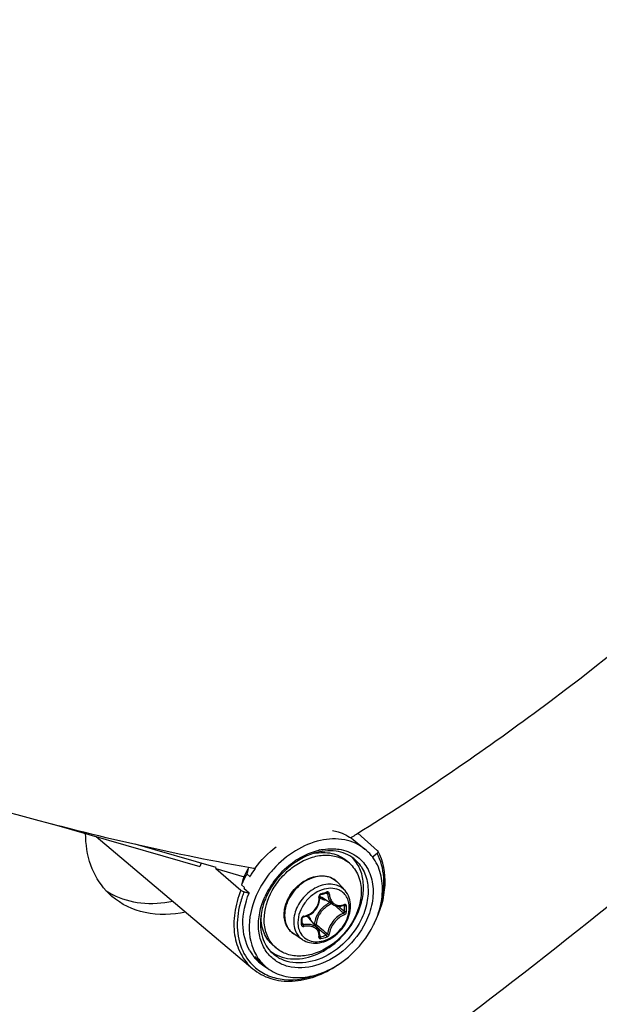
# Model space of a CAD drawing. Header units: millimetres. Extents: x 0 to 420, y 0 to 297.
# Tile 400 of 514: x 371.62 to 376.28, y 178.81 to 186.73. Entities that reach past the tile are written whole.
import ezdxf

# ---------------------------------------------------------------- set-up
doc = ezdxf.new("R2010")
doc.units = ezdxf.units.MM
doc.header["$LTSCALE"] = 23.1
doc.layers.get('0').update_dxf_attribs({"linetype": 'CONTINUOUS'})

msp = doc.modelspace()

# ---------------------------------------------------------------- linework, layer by layer
at = {"color": 7, "linetype": 'Continuous'}
for p, q in [((371.8789, 180.2623), (373.0701, 179.9184)), ((374.3275, 180.1792), (374.3398, 180.187)), ((374.3275, 180.1792), (374.3398, 180.1869)), ((374.4978, 180.0464), (374.3398, 180.187)), ((372.2352, 180.1594), (373.4946, 179.0975)), ((373.2008, 179.9114), (372.5505, 180.0992)), ((374.2804, 180.1499), (374.2883, 180.1548)), ((374.2805, 180.1498), (374.2883, 180.1547)), ((374.3002, 180.1357), (374.3954, 180.0596)), ((374.4927, 180.0248), (374.4575, 179.9943)), ((373.8523, 179.9761), (373.8533, 179.9768)), ((373.8527, 179.9749), (373.8538, 179.9756)), ((374.2707, 179.945), (374.2457, 179.9667)), ((373.1971, 179.9025), (373.2008, 179.9114)), ((373.1971, 179.9025), (373.4243, 179.8369)), ((373.1971, 179.9025), (373.3998, 179.7285)), ((373.4482, 179.8601), (373.4718, 179.8391)), ((373.4584, 179.9024), (373.455, 179.8885)), ((373.4592, 179.9044), (373.4584, 179.9024)), ((373.5134, 179.9038), (373.5141, 179.9048)), ((373.5137, 179.9036), (373.5145, 179.9046)), ((373.4049, 179.7726), (373.4285, 179.7516)), ((373.4151, 179.8149), (373.4154, 179.8159)), ((373.4718, 179.8391), (373.4724, 179.8401)), ((374.2356, 179.7251), (374.1802, 179.7876)), ((373.4291, 179.7427), (373.4218, 179.7422)), ((373.4647, 179.704), (373.4218, 179.7422)), ((373.4247, 179.7156), (373.4647, 179.704)), ((374.0405, 179.6938), (374.0554, 179.6979)), ((374.0847, 179.7065), (374.0959, 179.7005)), ((374.1417, 179.6113), (374.0488, 179.6689)), ((374.2293, 179.6089), (374.2284, 179.6082)), ((374.182, 179.5989), (374.1843, 179.597)), ((374.2255, 179.6071), (374.2325, 179.6034)), ((374.2284, 179.6082), (374.2297, 179.6087)), ((374.2297, 179.6087), (374.2303, 179.6087)), ((373.8923, 179.4842), (373.8922, 179.5029)), ((373.8922, 179.4556), (373.8923, 179.4791)), ((373.8923, 179.4791), (373.8923, 179.4842)), ((373.8923, 179.4625), (373.9016, 179.4501)), ((374.0138, 179.4225), (373.9438, 179.5059)), ((373.9908, 179.4552), (373.9872, 179.4542)), ((373.8942, 179.3309), (373.8244, 179.3767)), ((374.0005, 179.4384), (374.0161, 179.4251)), ((374.0161, 179.4251), (374.0339, 179.4101)), ((374.0317, 179.3543), (374.0326, 179.3534)), ((374.0324, 179.3613), (374.0384, 179.3531)), ((374.0324, 179.3613), (374.0351, 179.3576)), ((374.0326, 179.3534), (374.0335, 179.3529)), ((373.6815, 179.2647), (373.6565, 179.2864)), ((373.511, 179.1952), (373.586, 179.1249))]:
    msp.add_line(p, q, dxfattribs=at)
for points in [[(374.0326, 179.6707), (374.0317, 179.6812), (374.0318, 179.6826), (374.032, 179.6842), (374.0325, 179.6857), (374.0331, 179.6872), (374.034, 179.6887), (374.035, 179.69), (374.0361, 179.6912), (374.0373, 179.6922), (374.0386, 179.693), (374.04, 179.6936), (374.0405, 179.6938)], [(374.0554, 179.6979), (374.0642, 179.7005), (374.073, 179.703), (374.0879, 179.7074)], [(374.0879, 179.7074), (374.0885, 179.7076), (374.0895, 179.7077), (374.0904, 179.7077), (374.0912, 179.7074), (374.0915, 179.7073)], [(373.903, 179.5143), (373.9127, 179.5162), (373.9253, 179.5197), (373.9377, 179.5243), (373.9497, 179.53), (373.9612, 179.5368), (373.9721, 179.5445), (373.9823, 179.5532), (373.9918, 179.5627), (374.0005, 179.5729), (374.0082, 179.5838), (374.015, 179.5952), (374.0207, 179.6072), (374.0254, 179.6195), (374.0289, 179.6321), (374.0313, 179.6449), (374.0325, 179.6578), (374.0326, 179.6707)], [(374.1416, 179.6114), (374.1453, 179.6092), (374.1537, 179.6051), (374.1626, 179.6021), (374.1718, 179.6), (374.1813, 179.5989)], [(374.1813, 179.5989), (374.1911, 179.5989), (374.201, 179.6), (374.211, 179.6021), (374.221, 179.6052), (374.2284, 179.6082)], [(373.8922, 179.5029), (373.8922, 179.5037), (373.8925, 179.505), (373.893, 179.5064), (373.8937, 179.5078), (373.8946, 179.5091), (373.8957, 179.5104), (373.8969, 179.5115), (373.8983, 179.5124), (373.8997, 179.5132), (373.9011, 179.5138), (373.9026, 179.5142), (373.903, 179.5143)], [(373.8929, 179.4532), (373.8926, 179.4537), (373.8923, 179.4544), (373.8922, 179.4552), (373.8922, 179.4556)], [(374.0271, 179.4), (374.0233, 179.4084), (374.0186, 179.4162), (374.0139, 179.4224)], [(374.0317, 179.3551), (374.0325, 179.3623), (374.0327, 179.3722), (374.0318, 179.3818), (374.0299, 179.3911), (374.0271, 179.4)], [(374.0317, 179.3542), (374.0317, 179.3542), (374.0317, 179.3541), (374.0317, 179.3542), (374.0317, 179.3546), (374.0317, 179.3551)]]:
    msp.add_lwpolyline(points, dxfattribs=at)
for centre, radius, start, end in [((362.2909, 199.361), 22.6455, 301.99143, 302.10835), ((374.1394, 179.567), 0.4964, 102.35584, 103.39317), ((374.4922, 180.0401), 0.00851, 28.56373, 48.41066), ((373.8326, 179.6838), 0.7977, 160.76971, 162.89348), ((374.2003, 179.4237), 0.6529, 122.20852, 124.48306), ((374.1043, 179.7528), 0.2542, 49.1138, 56.51182), ((374.093, 179.7905), 0.2832, 42.60205, 45.66151), ((374.0921, 179.7897), 0.2844, 41.99938, 42.60345), ((374.1059, 179.4803), 0.7594, 149.99258, 157.36295), ((373.9881, 179.5876), 0.6165, 149.08064, 157.71362), ((373.9905, 179.5844), 0.6199, 149.14201, 156.08799), ((386.0552, 176.8546), 12.9603, 166.462, 166.59096), ((376.263, 195.7569), 16.0889, 259.97047, 260.16442), ((374.1646, 179.4395), 0.7998, 144.50987, 149.93806), ((374.2246, 179.3887), 0.6952, 138.04167, 152.84659), ((374.273, 179.3478), 0.8235, 138.07399, 138.89063), ((384.6175, 177.101), 11.5265, 166.38196, 166.59805), ((373.9652, 179.5961), 0.592, 156.12221, 158.30748), ((373.968, 179.5964), 0.5945, 157.76332, 158.33907), ((374.065, 179.6855), 0.1539, 50.53518, 52.38989), ((374.0652, 179.6857), 0.1537, 47.20358, 50.53486), ((374.0646, 179.6852), 0.1545, 41.53019, 47.1948), ((372.7331, 180.1057), 0.5648, 222.42086, 229.09623), ((372.6381, 180.2003), 0.5743, 235.90816, 242.20522), ((374.0986, 179.4727), 0.7258, 157.40111, 158.29077), ((374.1807, 179.412), 0.6454, 154.36202, 155.96415), ((374.1837, 179.4106), 0.6488, 153.67762, 154.36295), ((374.1866, 179.4092), 0.652, 153.18809, 153.67746), ((374.19, 179.4075), 0.6558, 152.91998, 153.18831), ((373.5105, 181.6333), 2.0045, 285.39308, 286.80749), ((374.1313, 179.502), 0.2433, 109.0389, 109.22932), ((374.0961, 179.7452), 0.0898, 224.14979, 225.13489), ((374.0963, 179.7455), 0.0901, 225.16768, 238.19258), ((374.1973, 179.4435), 0.202, 114.0645, 126.40526), ((374.1869, 179.7116), 0.1071, 290.31697, 292.26307), ((374.1857, 179.7146), 0.1103, 292.2624, 294.07545), ((374.0425, 179.4596), 0.4871, 171.30439, 173.56664), ((373.959, 179.5139), 0.3976, 177.20614, 179.9888), ((374.211, 179.4256), 0.2113, 135.09832, 148.10442), ((366.0447, 170.0372), 12.5417, 49.56104, 49.72441), ((366.7798, 170.8986), 11.4092, 49.26308, 49.56466), ((366.2012, 170.1006), 12.4061, 49.65654, 49.94798), ((372.7673, 179.5796), 1.4654, 0.00233, 0.92882), ((372.8159, 179.5796), 1.4168, 359.05537, 0.00295), ((372.769, 179.5787), 1.4783, 0.0024, 0.92888), ((372.8181, 179.5787), 1.4292, 359.05547, 0.00301), ((373.968, 179.4515), 0.5981, 178.6055, 179.44374), ((371.745, 179.4743), 2.1407, 0.00233, 0.64253), ((371.825, 179.4743), 2.0607, 359.34524, 0.00194), ((373.8895, 179.4556), 0.00271, 351.60329, 359.32144), ((373.9084, 179.4985), 0.0216, 99.06376, 106.76369), ((373.8748, 179.4479), 0.0902, 40.02572, 53.88647), ((373.8596, 179.4475), 0.1114, 16.50857, 23.3442), ((381.6567, 188.5394), 11.8794, 229.89404, 230.16205), ((373.7835, 179.7866), 0.7604, 333.67678, 335.00519), ((381.1468, 187.8317), 11.0235, 229.81565, 230.16603), ((380.7083, 187.4022), 10.3986, 230.16047, 230.51372), ((373.6636, 180.7402), 1.4368, 285.12112, 287.07727), ((373.6642, 180.7383), 1.4495, 285.13021, 287.08635), ((373.7941, 179.4258), 0.3721, 209.71234, 215.63148), ((373.809, 179.4626), 0.2831, 232.5931, 236.29001), ((373.848, 179.4569), 0.2543, 221.70798, 229.09647), ((373.785, 179.4194), 0.361, 215.64613, 220.82925), ((373.7802, 179.4152), 0.3546, 220.83361, 226.83165), ((373.836, 179.3886), 0.3635, 210.78962, 217.89205), ((373.7785, 179.4136), 0.3523, 226.84134, 227.68033), ((373.7795, 179.4148), 0.3538, 227.69256, 236.22688), ((373.8272, 179.3818), 0.3524, 217.90614, 226.79837), ((373.6729, 179.3484), 0.2319, 241.72631, 243.02772), ((373.7643, 179.3968), 0.3828, 228.01862, 229.59439), ((373.7805, 179.4162), 0.3555, 236.22655, 236.60178), ((373.783, 179.4202), 0.3603, 236.61556, 242.2743)]:
    msp.add_arc(centre, radius, start, end, dxfattribs=at)
for points, knots in [([(371.4392, 172.373), (373.0217, 173.2236), (379.2626, 177.0658), (384.6257, 182.3015), (387.9314, 186.7271)], [0, 0, 0, 0, 0.245426, 1, 1, 1, 1]), ([(374.3398, 180.1869), (374.823, 180.4906), (376.6831, 181.7598), (378.3574, 183.3066), (379.4409, 184.5915)], [0, 0, 0, 0, 0.253487, 1, 1, 1, 1]), ([(353.4105, 169.9695), (355.4863, 170.1117), (359.7227, 170.8215), (365.9259, 172.9975), (371.9491, 176.234), (375.6786, 179.0011), (377.4628, 180.5256)], [0, 0, 0, 0, 0.23396, 0.479862, 0.736111, 1, 1, 1, 1]), ([(370.828, 180.5538), (371.064, 180.4839), (371.933, 180.2369), (372.8138, 180.0283), (373.4611, 179.9139)], [0, 0, 0, 0, 0.272471, 1, 1, 1, 1]), ([(372.3161, 179.7247), (372.2625, 179.7834), (372.1768, 179.9307), (372.152, 180.0977), (372.1519, 180.1835)], [0, 0, 0, 0, 0.481016, 1, 1, 1, 1]), ([(374.1352, 180.2092), (374.1506, 180.2065), (374.2095, 180.1923), (374.265, 180.1638), (374.3002, 180.1357)], [0, 0, 0, 0, 0.25741, 1, 1, 1, 1]), ([(374.3954, 180.0596), (374.349, 180.0967), (374.2294, 180.1487), (374.0277, 180.1385), (373.8274, 180.053), (373.7117, 179.9552), (373.6603, 179.898)], [0, 0, 0, 0, 0.217034, 0.455012, 0.718891, 1, 1, 1, 1]), ([(373.5864, 179.4924), (373.5864, 179.5729), (373.6249, 179.698), (373.7224, 179.8345), (373.8183, 179.9216), (373.9272, 179.9829), (374.041, 180.0135), (374.1509, 180.01), (374.2167, 179.9833), (374.2446, 179.9649)], [0, 0, 0, 0, 0.254142, 0.391, 0.527564, 0.659013, 0.781772, 0.894694, 1, 1, 1, 1]), ([(373.9879, 180.026), (373.9088, 180.002), (373.7585, 179.9128), (373.6524, 179.7754), (373.6141, 179.698)], [0, 0, 0, 0, 0.488908, 1, 1, 1, 1]), ([(373.8533, 179.9768), (373.8669, 179.9853), (373.9208, 180.0164), (373.9795, 180.0392), (374.0244, 180.0499)], [0, 0, 0, 0, 0.258203, 1, 1, 1, 1]), ([(374.3065, 179.9824), (374.2661, 180.0146), (374.1576, 180.0575), (374.0442, 180.0431), (373.9879, 180.026)], [0, 0, 0, 0, 0.467902, 1, 1, 1, 1]), ([(373.9879, 180.0251), (374.0343, 180.0341), (374.1063, 180.0353), (374.1927, 180.0051), (374.2295, 179.9808), (374.2457, 179.9667)], [0, 0, 0, 0, 0.520291, 0.763324, 1, 1, 1, 1]), ([(374.0331, 180.0519), (374.0419, 180.0538), (374.0763, 180.0604), (374.1114, 180.0631), (374.1374, 180.0625)], [0, 0, 0, 0, 0.256535, 1, 1, 1, 1]), ([(374.1374, 180.0625), (374.1543, 180.0621), (374.2191, 180.0568), (374.2826, 180.0331), (374.3222, 180.0061)], [0, 0, 0, 0, 0.261575, 1, 1, 1, 1]), ([(374.3222, 180.0061), (374.3585, 179.9813), (374.4221, 179.9125), (374.4667, 179.7747), (374.4601, 179.6196), (374.4246, 179.5178), (374.4, 179.4681)], [0, 0, 0, 0, 0.223214, 0.459267, 0.718396, 1, 1, 1, 1]), ([(374.4727, 179.4653), (374.498, 179.5197), (374.5347, 179.6308), (374.542, 179.7995), (374.4975, 179.9506), (374.4329, 180.0297), (374.3954, 180.0596)], [0, 0, 0, 0, 0.280131, 0.539077, 0.776241, 1, 1, 1, 1]), ([(374.4726, 179.4653), (374.5205, 179.5594), (374.5809, 179.7551), (374.5442, 179.9622), (374.4997, 180.0441)], [0, 0, 0, 0, 0.531053, 1, 1, 1, 1]), ([(374.4997, 180.0441), (374.502, 180.0398), (374.4992, 180.0312), (374.4943, 180.0262), (374.4927, 180.0248)], [0, 0, 0, 0, 0.696412, 1, 1, 1, 1]), ([(374.5224, 179.6127), (374.5423, 179.6837), (374.5608, 179.8258), (374.5243, 179.9663), (374.4927, 180.0248)], [0, 0, 0, 0, 0.526031, 1, 1, 1, 1]), ([(374.2707, 179.945), (374.2859, 179.9319), (374.3136, 179.9014), (374.3546, 179.8269), (374.3658, 179.7612), (374.3658, 179.7174)], [0, 0, 0, 0, 0.238021, 0.481682, 1, 1, 1, 1]), ([(374.3262, 179.5183), (374.3462, 179.5589), (374.3767, 179.6419), (374.3897, 179.7692), (374.3674, 179.8865), (374.3278, 179.9529), (374.3034, 179.98)], [0, 0, 0, 0, 0.278014, 0.537515, 0.77657, 1, 1, 1, 1]), ([(374.3065, 179.9824), (374.3376, 179.9575), (374.391, 179.8914), (374.4264, 179.7649), (374.4178, 179.6243), (374.3852, 179.5322), (374.3629, 179.4873)], [0, 0, 0, 0, 0.222971, 0.459982, 0.719377, 1, 1, 1, 1]), ([(373.6525, 179.8892), (373.641, 179.8761), (373.5972, 179.8225), (373.5601, 179.7634), (373.5372, 179.717)], [0, 0, 0, 0, 0.252116, 1, 1, 1, 1]), ([(374.1589, 179.8075), (374.1427, 179.82), (374.1033, 179.8392), (374.0358, 179.8446), (373.9651, 179.8281), (373.897, 179.7919), (373.8366, 179.739), (373.775, 179.655), (373.7505, 179.5773), (373.7505, 179.5272)], [0, 0, 0, 0, 0.104897, 0.216899, 0.338904, 0.47012, 0.607003, 0.744549, 1, 1, 1, 1]), ([(373.7552, 179.5977), (373.7678, 179.6474), (373.8189, 179.741), (373.9042, 179.805), (373.9516, 179.8245)], [0, 0, 0, 0, 0.499995, 1, 1, 1, 1]), ([(374.1661, 179.7693), (374.1485, 179.7747), (374.1098, 179.7797), (374.0502, 179.7703), (373.9911, 179.7454), (373.9176, 179.6939), (373.8476, 179.6054), (373.8232, 179.5175), (373.8232, 179.4752)], [0, 0, 0, 0, 0.108641, 0.225762, 0.35139, 0.483442, 0.751147, 1, 1, 1, 1]), ([(373.9516, 179.8245), (373.9722, 179.833), (374.0141, 179.845), (374.0779, 179.8454), (374.136, 179.8268), (374.1675, 179.802), (374.1802, 179.7876)], [0, 0, 0, 0, 0.270574, 0.524505, 0.765155, 1, 1, 1, 1]), ([(374.2356, 179.7251), (374.2265, 179.7354), (374.2051, 179.7536), (374.1795, 179.7652), (374.1661, 179.7693)], [0, 0, 0, 0, 0.49562, 1, 1, 1, 1]), ([(372.8523, 179.6389), (372.7688, 179.6211), (372.602, 179.6089), (372.44, 179.6556), (372.3703, 179.6923)], [0, 0, 0, 0, 0.520269, 1, 1, 1, 1]), ([(373.3998, 179.7285), (373.3757, 179.6701), (373.3419, 179.5518), (373.3393, 179.3739), (373.3884, 179.2148), (373.4556, 179.1304), (373.4946, 179.0975)], [0, 0, 0, 0, 0.278742, 0.537009, 0.774893, 1, 1, 1, 1]), ([(373.4247, 179.7156), (373.4198, 179.7034), (373.4014, 179.6553), (373.3878, 179.6054), (373.3808, 179.5677)], [0, 0, 0, 0, 0.254945, 1, 1, 1, 1]), ([(373.4247, 179.7156), (373.4177, 179.7176), (373.4091, 179.7218), (373.4013, 179.7271), (373.3998, 179.7285)], [0, 0, 0, 0, 0.780934, 1, 1, 1, 1]), ([(373.4709, 179.2413), (373.4341, 179.3058), (373.3973, 179.4677), (373.4333, 179.6261), (373.4647, 179.704)], [0, 0, 0, 0, 0.469017, 1, 1, 1, 1]), ([(373.5372, 179.717), (373.4953, 179.6324), (373.4437, 179.4573), (373.4815, 179.2733), (373.5237, 179.2025)], [0, 0, 0, 0, 0.534142, 1, 1, 1, 1]), ([(373.6141, 179.698), (373.6075, 179.6846), (373.5837, 179.6319), (373.5675, 179.5756), (373.561, 179.5332)], [0, 0, 0, 0, 0.257438, 1, 1, 1, 1]), ([(374.3658, 179.7174), (374.3658, 179.6333), (374.324, 179.5029), (374.2191, 179.363), (374.1168, 179.2758), (374.0018, 179.2175), (373.8833, 179.1934), (373.7713, 179.2068), (373.7075, 179.2422), (373.6815, 179.2647)], [0, 0, 0, 0, 0.256473, 0.394543, 0.531644, 0.662632, 0.784011, 0.89531, 1, 1, 1, 1]), ([(374.0512, 179.7317), (374.0242, 179.7223), (373.9723, 179.6932), (373.8917, 179.6118), (373.8571, 179.5254), (373.8571, 179.4696)], [0, 0, 0, 0, 0.249772, 0.51087, 1, 1, 1, 1]), ([(374.0426, 179.7007), (374.0376, 179.6993), (374.0288, 179.6924), (374.0258, 179.6815), (374.0264, 179.6764)], [0, 0, 0, 0, 0.497141, 1, 1, 1, 1]), ([(374.0426, 179.7007), (374.0426, 179.6998), (374.0427, 179.6975), (374.0421, 179.6942), (374.0405, 179.6938)], [0, 0, 0, 0, 0.348, 1, 1, 1, 1]), ([(374.185, 179.7312), (374.1653, 179.7398), (374.1195, 179.7484), (374.0743, 179.7397), (374.0519, 179.7319)], [0, 0, 0, 0, 0.475924, 1, 1, 1, 1]), ([(374.0901, 179.7144), (374.0902, 179.7135), (374.0903, 179.7112), (374.0895, 179.7079), (374.0879, 179.7074)], [0, 0, 0, 0, 0.339767, 1, 1, 1, 1]), ([(374.1092, 179.7003), (374.109, 179.7048), (374.1057, 179.712), (374.097, 179.7155), (374.0923, 179.7151), (374.0901, 179.7144)], [0, 0, 0, 0, 0.502703, 0.74499, 1, 1, 1, 1]), ([(374.0959, 179.7005), (374.0958, 179.7012), (374.0952, 179.7039), (374.0933, 179.7063), (374.0915, 179.7073)], [0, 0, 0, 0, 0.264576, 1, 1, 1, 1]), ([(374.0959, 179.7005), (374.0968, 179.6822), (374.1044, 179.6476), (374.1279, 179.6199), (374.1416, 179.6114)], [0, 0, 0, 0, 0.531229, 1, 1, 1, 1]), ([(374.1092, 179.7003), (374.1069, 179.6996), (374.1024, 179.6992), (374.0978, 179.6996), (374.0959, 179.7005)], [0, 0, 0, 0, 0.5364, 1, 1, 1, 1]), ([(374.1092, 179.7003), (374.11, 179.6879), (374.1143, 179.6641), (374.1306, 179.6332), (374.1558, 179.6118), (374.1765, 179.6061), (374.1868, 179.6054)], [0, 0, 0, 0, 0.279104, 0.533854, 0.769255, 1, 1, 1, 1]), ([(374.27, 179.5888), (374.27, 179.6044), (374.2666, 179.6348), (374.2497, 179.6766), (374.2222, 179.7102), (374.1979, 179.7255), (374.185, 179.7312)], [0, 0, 0, 0, 0.267263, 0.518158, 0.759229, 1, 1, 1, 1]), ([(374.2799, 179.5999), (374.2799, 179.623), (374.2732, 179.6684), (374.2502, 179.7086), (374.2356, 179.7251)], [0, 0, 0, 0, 0.512429, 1, 1, 1, 1]), ([(372.9545, 179.5527), (372.8485, 179.5299), (372.6346, 179.5211), (372.4379, 179.6141), (372.3632, 179.6788)], [0, 0, 0, 0, 0.523161, 1, 1, 1, 1]), ([(373.6293, 179.204), (373.604, 179.2314), (373.5621, 179.2983), (373.5257, 179.462), (373.5552, 179.5942), (373.5912, 179.6749)], [0, 0, 0, 0, 0.225412, 0.465481, 1, 1, 1, 1]), ([(373.905, 179.5199), (373.9227, 179.5227), (373.9578, 179.5358), (373.9994, 179.573), (374.025, 179.6222), (374.0285, 179.659), (374.0264, 179.6764)], [0, 0, 0, 0, 0.24849, 0.504031, 0.757203, 1, 1, 1, 1]), ([(374.0264, 179.6763), (374.0278, 179.6768), (374.03, 179.6775), (374.0319, 179.6796), (374.0318, 179.6805)], [0, 0, 0, 0, 0.63264, 1, 1, 1, 1]), ([(374.0325, 179.6688), (374.0358, 179.6664), (374.0498, 179.6574), (374.066, 179.6522), (374.0784, 179.6504)], [0, 0, 0, 0, 0.245283, 1, 1, 1, 1]), ([(374.1289, 179.6193), (374.1227, 179.617), (374.098, 179.6058), (374.0758, 179.5892), (374.0614, 179.5747)], [0, 0, 0, 0, 0.242416, 1, 1, 1, 1]), ([(374.1868, 179.6054), (374.1898, 179.6052), (374.2025, 179.6051), (374.2151, 179.6079), (374.2241, 179.6112)], [0, 0, 0, 0, 0.242499, 1, 1, 1, 1]), ([(374.2307, 179.6139), (374.2307, 179.6134), (374.2307, 179.6116), (374.2302, 179.6097), (374.2293, 179.6089)], [0, 0, 0, 0, 0.296838, 1, 1, 1, 1]), ([(374.2471, 179.6027), (374.2471, 179.6067), (374.2447, 179.6134), (374.2366, 179.6158), (374.2326, 179.6147), (374.2307, 179.6139)], [0, 0, 0, 0, 0.500392, 0.734456, 1, 1, 1, 1]), ([(373.7469, 179.5329), (373.7469, 179.5382), (373.7476, 179.56), (373.7511, 179.5817), (373.7552, 179.5977)], [0, 0, 0, 0, 0.244438, 1, 1, 1, 1]), ([(373.8244, 179.3767), (373.8123, 179.3847), (373.7898, 179.4043), (373.7562, 179.455), (373.7469, 179.502), (373.7469, 179.5329)], [0, 0, 0, 0, 0.241984, 0.486768, 1, 1, 1, 1]), ([(373.881, 179.38), (373.8915, 179.3632), (373.9204, 179.3335), (373.9805, 179.3119), (374.0482, 179.315), (374.1163, 179.3409), (374.1785, 179.3864), (374.2434, 179.4641), (374.27, 179.5399), (374.27, 179.5888)], [0, 0, 0, 0, 0.105488, 0.213714, 0.331476, 0.460622, 0.598286, 0.738716, 1, 1, 1, 1]), ([(373.8942, 179.3309), (373.9113, 179.3196), (373.9511, 179.3033), (374.0167, 179.3006), (374.0835, 179.3179), (374.1466, 179.3528), (374.2017, 179.4025), (374.258, 179.481), (374.2799, 179.5532), (374.2799, 179.5999)], [0, 0, 0, 0, 0.11076, 0.226584, 0.349536, 0.479279, 0.613227, 0.747471, 1, 1, 1, 1]), ([(374.0316, 179.5372), (374.0276, 179.5306), (374.0134, 179.5047), (374.0051, 179.4752), (374.0039, 179.4534)], [0, 0, 0, 0, 0.261592, 1, 1, 1, 1]), ([(374.0773, 179.6061), (374.0694, 179.6003), (374.0395, 179.5749), (374.0162, 179.5415), (374.0049, 179.5145)], [0, 0, 0, 0, 0.251119, 1, 1, 1, 1]), ([(374.2253, 179.5435), (374.2086, 179.5374), (374.1759, 179.5181), (374.1358, 179.4775), (374.1068, 179.4294), (374.0969, 179.3937), (374.0959, 179.3768)], [0, 0, 0, 0, 0.24174, 0.507568, 0.769195, 1, 1, 1, 1]), ([(374.2306, 179.531), (374.2151, 179.5251), (374.1846, 179.5068), (374.1471, 179.4687), (374.1198, 179.4236), (374.1104, 179.3903), (374.1092, 179.3745)], [0, 0, 0, 0, 0.241461, 0.507728, 0.769702, 1, 1, 1, 1]), ([(374.2253, 179.5435), (374.2263, 179.544), (374.2304, 179.547), (374.2327, 179.5524), (374.2325, 179.5562)], [0, 0, 0, 0, 0.233629, 1, 1, 1, 1]), ([(374.2307, 179.531), (374.2309, 179.5346), (374.2293, 179.5394), (374.2261, 179.5429), (374.2253, 179.5435)], [0, 0, 0, 0, 0.766459, 1, 1, 1, 1]), ([(374.2325, 179.6034), (374.2326, 179.6039), (374.2325, 179.6059), (374.2314, 179.608), (374.2302, 179.6087)], [0, 0, 0, 0, 0.295427, 1, 1, 1, 1]), ([(374.2306, 179.531), (374.2329, 179.5319), (374.2415, 179.5373), (374.247, 179.5475), (374.2471, 179.5552)], [0, 0, 0, 0, 0.2401, 1, 1, 1, 1]), ([(374.2471, 179.6027), (374.2447, 179.6017), (374.2397, 179.6011), (374.2345, 179.602), (374.2325, 179.6034)], [0, 0, 0, 0, 0.520163, 1, 1, 1, 1]), ([(374.2471, 179.5552), (374.2447, 179.5541), (374.2396, 179.5536), (374.2345, 179.5548), (374.2325, 179.5562)], [0, 0, 0, 0, 0.516682, 1, 1, 1, 1]), ([(373.3699, 179.4573), (373.3693, 179.3913), (373.3892, 179.2624), (373.463, 179.1529), (373.5082, 179.1122)], [0, 0, 0, 0, 0.520323, 1, 1, 1, 1]), ([(373.5584, 179.5141), (373.5523, 179.4592), (373.558, 179.3517), (373.6139, 179.2575), (373.6497, 179.224)], [0, 0, 0, 0, 0.529954, 1, 1, 1, 1]), ([(373.6565, 179.2864), (373.6413, 179.2995), (373.6137, 179.33), (373.5726, 179.4045), (373.5614, 179.4702), (373.5614, 179.514)], [0, 0, 0, 0, 0.238021, 0.481682, 1, 1, 1, 1]), ([(373.6582, 179.2877), (373.6347, 179.3141), (373.5972, 179.3799), (373.5864, 179.4542), (373.5864, 179.4924)], [0, 0, 0, 0, 0.481107, 1, 1, 1, 1]), ([(374.4, 179.4681), (374.3615, 179.3901), (374.2547, 179.2506), (374.0422, 179.1174), (373.8418, 179.092), (373.7059, 179.1381), (373.6517, 179.1799), (373.6293, 179.204)], [0, 0, 0, 0, 0.278581, 0.547647, 0.785737, 0.894485, 1, 1, 1, 1]), ([(374.3629, 179.4873), (374.3275, 179.4156), (374.2299, 179.2869), (374.0358, 179.1614), (373.8521, 179.1323), (373.7243, 179.1681), (373.6718, 179.2032), (373.6497, 179.224)], [0, 0, 0, 0, 0.277344, 0.546146, 0.78549, 0.894711, 1, 1, 1, 1]), ([(373.6519, 179.2271), (373.7003, 179.1948), (373.8273, 179.1595), (374.0246, 179.2067), (374.2035, 179.3301), (374.2931, 179.4515), (374.3262, 179.5183)], [0, 0, 0, 0, 0.214357, 0.456917, 0.725312, 1, 1, 1, 1]), ([(373.7505, 179.5272), (373.7505, 179.4972), (373.7593, 179.4518), (373.7915, 179.403), (373.8129, 179.3843), (373.8244, 179.3767)], [0, 0, 0, 0, 0.517982, 0.760912, 1, 1, 1, 1]), ([(373.8232, 179.4752), (373.8232, 179.4679), (373.8246, 179.4401), (373.8316, 179.4123), (373.8404, 179.3937)], [0, 0, 0, 0, 0.261199, 1, 1, 1, 1]), ([(373.8571, 179.4696), (373.8571, 179.4534), (373.8607, 179.422), (373.873, 179.3928), (373.881, 179.38)], [0, 0, 0, 0, 0.516185, 1, 1, 1, 1]), ([(373.9021, 179.5192), (373.8975, 179.5178), (373.8893, 179.5123), (373.8855, 179.5028), (373.8855, 179.4983)], [0, 0, 0, 0, 0.515676, 1, 1, 1, 1]), ([(373.8855, 179.4983), (373.8865, 179.4985), (373.889, 179.4991), (373.8922, 179.5011), (373.8922, 179.5029)], [0, 0, 0, 0, 0.335626, 1, 1, 1, 1]), ([(373.8855, 179.4508), (373.8864, 179.4509), (373.889, 179.4515), (373.8919, 179.4534), (373.8922, 179.4552)], [0, 0, 0, 0, 0.321323, 1, 1, 1, 1]), ([(373.8855, 179.4508), (373.8855, 179.4486), (373.8864, 179.4441), (373.8926, 179.4369), (373.9004, 179.436), (373.905, 179.437)], [0, 0, 0, 0, 0.245151, 0.483798, 1, 1, 1, 1]), ([(373.8929, 179.4532), (373.8938, 179.452), (373.8966, 179.45), (373.8999, 179.4498), (373.9016, 179.4501)], [0, 0, 0, 0, 0.481798, 1, 1, 1, 1]), ([(374.0138, 179.4225), (374.0081, 179.4294), (373.9934, 179.4415), (373.9658, 179.4521), (373.9343, 179.4553), (373.9126, 179.4525), (373.9016, 179.4501)], [0, 0, 0, 0, 0.222882, 0.461558, 0.720944, 1, 1, 1, 1]), ([(373.905, 179.5199), (373.905, 179.5185), (373.9049, 179.5166), (373.9037, 179.5144), (373.903, 179.5143)], [0, 0, 0, 0, 0.650306, 1, 1, 1, 1]), ([(373.9618, 179.4916), (373.9605, 179.4948), (373.9545, 179.507), (373.9461, 179.5179), (373.9387, 179.5248)], [0, 0, 0, 0, 0.255247, 1, 1, 1, 1]), ([(374.0049, 179.5145), (374.0028, 179.5096), (373.9957, 179.4905), (373.9916, 179.4703), (373.9908, 179.4552)], [0, 0, 0, 0, 0.258896, 1, 1, 1, 1]), ([(373.9908, 179.4553), (373.9931, 179.4558), (373.9977, 179.4559), (374.0022, 179.4546), (374.0039, 179.4534)], [0, 0, 0, 0, 0.526419, 1, 1, 1, 1]), ([(373.9908, 179.4553), (373.9908, 179.4547), (373.991, 179.4523), (373.9915, 179.45), (373.9921, 179.4483)], [0, 0, 0, 0, 0.234277, 1, 1, 1, 1]), ([(373.9964, 179.4432), (373.9993, 179.4447), (374.0025, 179.4482), (374.0038, 179.4524), (374.0039, 179.4534)], [0, 0, 0, 0, 0.762591, 1, 1, 1, 1]), ([(373.8404, 179.3937), (373.8463, 179.3809), (373.8615, 179.3571), (373.8827, 179.3384), (373.8942, 179.3309)], [0, 0, 0, 0, 0.504391, 1, 1, 1, 1]), ([(373.905, 179.437), (373.9049, 179.4394), (373.9042, 179.4439), (373.9027, 179.4483), (373.9016, 179.4501)], [0, 0, 0, 0, 0.526671, 1, 1, 1, 1]), ([(374.0172, 179.4015), (374.0125, 179.4094), (373.9992, 179.424), (373.9718, 179.4373), (373.9392, 179.442), (373.9165, 179.4395), (373.905, 179.437)], [0, 0, 0, 0, 0.221381, 0.457911, 0.717649, 1, 1, 1, 1]), ([(374.0264, 179.3506), (374.0276, 179.3595), (374.0276, 179.3773), (374.0215, 179.3942), (374.0172, 179.4015)], [0, 0, 0, 0, 0.513521, 1, 1, 1, 1]), ([(374.0855, 179.3667), (374.0868, 179.367), (374.0913, 179.3689), (374.0954, 179.3732), (374.0959, 179.3768)], [0, 0, 0, 0, 0.265099, 1, 1, 1, 1]), ([(374.0901, 179.3528), (374.0925, 179.3536), (374.1014, 179.3579), (374.1087, 179.3672), (374.1092, 179.3745)], [0, 0, 0, 0, 0.257299, 1, 1, 1, 1]), ([(374.1092, 179.3746), (374.1059, 179.3734), (374.1007, 179.3736), (374.0967, 179.3761), (374.0959, 179.3768)], [0, 0, 0, 0, 0.768189, 1, 1, 1, 1]), ([(374.1758, 179.1273), (374.2063, 179.1466), (374.3233, 179.2331), (374.4166, 179.3515), (374.465, 179.4494)], [0, 0, 0, 0, 0.248714, 1, 1, 1, 1]), ([(374.0264, 179.3506), (374.0261, 179.3487), (374.0263, 179.3447), (374.0315, 179.338), (374.0386, 179.338), (374.0426, 179.3391)], [0, 0, 0, 0, 0.250198, 0.477776, 1, 1, 1, 1]), ([(374.0264, 179.3506), (374.0271, 179.3508), (374.0294, 179.3515), (374.0315, 179.3534), (374.0317, 179.3551)], [0, 0, 0, 0, 0.303916, 1, 1, 1, 1]), ([(374.0335, 179.3529), (374.0338, 179.3528), (374.0354, 179.3524), (374.0372, 179.3527), (374.0384, 179.3531)], [0, 0, 0, 0, 0.220787, 1, 1, 1, 1]), ([(374.0426, 179.3391), (374.0429, 179.3416), (374.042, 179.3466), (374.04, 179.3513), (374.0384, 179.3531)], [0, 0, 0, 0, 0.510568, 1, 1, 1, 1]), ([(374.0901, 179.3528), (374.0904, 179.3553), (374.0895, 179.3604), (374.0872, 179.365), (374.0855, 179.3667)], [0, 0, 0, 0, 0.50766, 1, 1, 1, 1]), ([(373.4946, 179.0975), (373.5364, 179.0622), (373.6389, 179.0073), (373.8168, 178.9882), (374.0032, 179.0286), (374.1199, 179.0897), (374.1756, 179.1277)], [0, 0, 0, 0, 0.225355, 0.463887, 0.722415, 1, 1, 1, 1]), ([(373.5161, 179.1053), (373.5475, 179.0786), (373.6211, 179.0344), (373.797, 178.9932), (373.9389, 179.0205), (374.0263, 179.0558)], [0, 0, 0, 0, 0.230835, 0.471533, 1, 1, 1, 1]), ([(373.5859, 179.1249), (373.6204, 179.0926), (373.7062, 179.0406), (373.8593, 179.0171), (374.0226, 179.0459), (374.126, 179.0957), (374.1758, 179.1273)], [0, 0, 0, 0, 0.224216, 0.461606, 0.720308, 1, 1, 1, 1])]:
    msp.add_open_spline(points, degree=3, knots=knots, dxfattribs=at)
for points in [[(373.5141, 179.9048), (373.561, 179.9705), (373.6184, 180.0298), (373.6826, 180.0786)], [(373.7077, 179.8535), (373.7442, 179.8942), (373.7856, 179.9309), (373.8306, 179.9619)], [(373.3808, 179.5677), (373.3746, 179.5342), (373.3709, 179.5001), (373.3701, 179.466)], [(373.5261, 179.1687), (373.5377, 179.1595), (373.5501, 179.1512), (373.5631, 179.1442)]]:
    msp.add_open_spline(points, degree=3, dxfattribs=at)

doc.saveas('drawing.dxf')
